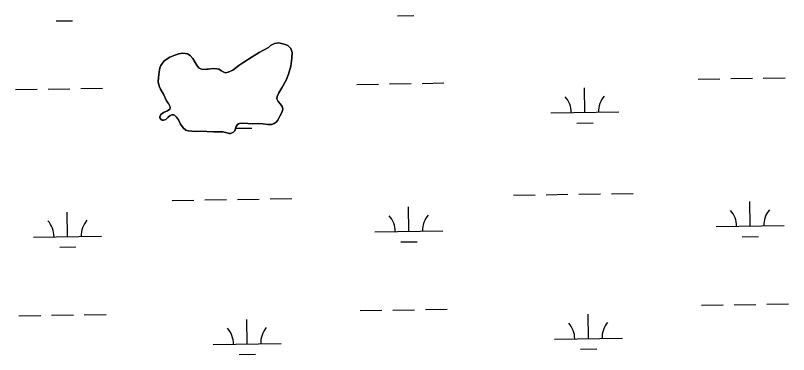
# Model space of a CAD drawing. Extents: x 3823584 to 3861785, y 301729 to 327625.
# Drawn here: x 3836521 to 3837658, y 319836 to 320335 of the extents above; entities that cross this region are included whole.
import ezdxf

# ---------------------------------------------------------------- set-up
doc = ezdxf.new("R2010")
doc.units = 0
doc.layers.add('V-TOPO-SHOR', color=7, linetype='Continuous')
doc.layers.add('V-WETL-SWMP', color=7, linetype='Continuous')

msp = doc.modelspace()

# ---------------------------------------------------------------- linework, layer by layer
at = {"layer": 'V-TOPO-SHOR'}
for points in [[(3836870, 320175.8), (3836855.5, 320176.3), (3836850.8, 320175.9), (3836849.1, 320175.5), (3836847.7, 320174.7), (3836845.9, 320171.4), (3836843.7, 320165.4), (3836841.8, 320163.1), (3836837.6, 320161.4), (3836835.4, 320161.2), (3836830.4, 320162.7), (3836825.9, 320163.9), (3836819.9, 320163.9), (3836812.3, 320164), (3836793.5, 320164.6), (3836785.2, 320164.5), (3836780.4, 320164.6), (3836775.3, 320165.1), (3836771.5, 320166.4), (3836767.7, 320169.7), (3836763.9, 320175.2), (3836760.7, 320181.2), (3836758.1, 320185.3), (3836755.2, 320188.1), (3836753.6, 320188.8), (3836751, 320188.6), (3836748.6, 320187.8), (3836745.4, 320185), (3836742.3, 320182.1), (3836739, 320180.8), (3836737, 320180.9), (3836734.8, 320182.3), (3836733.4, 320184.5), (3836733.4, 320186), (3836735.1, 320189.1), (3836738.8, 320192.2), (3836744.6, 320194.9), (3836748.3, 320197.1), (3836748.7, 320198.9), (3836748.6, 320200.5), (3836746.2, 320205.5), (3836743.4, 320209.3), (3836738.8, 320219.1), (3836734.6, 320226.5), (3836732.4, 320231), (3836731.1, 320237.5), (3836731.4, 320243.5), (3836732.3, 320251.5), (3836733.7, 320257.8), (3836734.9, 320261.2), (3836739.7, 320268.3), (3836748.3, 320273.6), (3836755.5, 320276.7), (3836761.4, 320278.5), (3836767.4, 320279.6), (3836774, 320278.6), (3836778.1, 320276.2), (3836781.8, 320271.5), (3836785.2, 320265.9), (3836788.3, 320260.6), (3836791.4, 320257.4), (3836796.4, 320255.6), (3836802.4, 320255.7), (3836804.7, 320255.8), (3836811.8, 320256.8), (3836817.3, 320256.6), (3836820.4, 320255.8), (3836824.2, 320253.6), (3836827.5, 320251.4), (3836830.2, 320250.7), (3836834.1, 320251.4), (3836840.8, 320254.3), (3836849.7, 320261.2), (3836856.9, 320266.2), (3836869.1, 320274.2), (3836879.3, 320280.2), (3836893.1, 320288), (3836896.2, 320290.7), (3836901.9, 320293.6), (3836908.3, 320294.9), (3836916.3, 320292.8), (3836921.6, 320290.6), (3836926, 320286.3), (3836928.2, 320280.4), (3836927.8, 320272.2), (3836926.2, 320260.2), (3836922.5, 320248.5), (3836919.2, 320239.9), (3836912.9, 320228.5), (3836908.6, 320221.3), (3836906.1, 320215.9), (3836905.7, 320212.2), (3836907.4, 320208.4), (3836911, 320204.4), (3836913.5, 320200.8), (3836914.4, 320197.7), (3836913.4, 320193.4), (3836909.9, 320186.6), (3836906.8, 320180.8), (3836904.6, 320178.1), (3836901.8, 320175.9)], [(3836901.8, 320175.9), (3836897.5, 320174.6), (3836892.1, 320174.5), (3836884.8, 320175.8), (3836877.5, 320176), (3836870, 320175.8)]]:
    msp.add_lwpolyline(points, dxfattribs=at)
at = {"layer": 'V-WETL-SWMP'}
for p, q in [((3837082.9, 320334.5), (3837106.9, 320334.9)), ((3836581, 320326.8), (3836605, 320327.2)), ((3837524.9, 320241.3), (3837556.9, 320241.8)), ((3837572.9, 320242.1), (3837604.8, 320242.6)), ((3837620.8, 320242.8), (3837652.8, 320243.3)), ((3837023, 320233.6), (3837055, 320234.1)), ((3837071, 320234.3), (3837103, 320234.8)), ((3837119, 320235.1), (3837151, 320235.6)), ((3837358.5, 320192.3), (3837358, 320228.3)), ((3836521.2, 320225.9), (3836553.2, 320226.3)), ((3836569.2, 320226.6), (3836601.2, 320227.1)), ((3836617.2, 320227.3), (3836649.1, 320227.8)), ((3837308.5, 320191.6), (3837408.5, 320193.1)), ((3837346.8, 320176.7), (3837370.8, 320177.1)), ((3836845.1, 320169), (3836868.9, 320169.3)), ((3837253.6, 320070.6), (3837285.5, 320071.1)), ((3837301.5, 320071.4), (3837333.5, 320071.9)), ((3837349.5, 320072.1), (3837381.5, 320072.6)), ((3837397.5, 320072.8), (3837429.5, 320073.3)), ((3836751.7, 320062.9), (3836783.7, 320063.4)), ((3836799.7, 320063.6), (3836831.7, 320064.1)), ((3836847.7, 320064.4), (3836879.7, 320064.9)), ((3836895.7, 320065.1), (3836927.7, 320065.6)), ((3837601.6, 320025.2), (3837601.1, 320061.2)), ((3837099.8, 320017.5), (3837099.2, 320053.5)), ((3836597.9, 320009.8), (3836597.4, 320045.8)), ((3837551.6, 320024.5), (3837651.6, 320026)), ((3837049.8, 320016.7), (3837149.8, 320018.3)), ((3836547.9, 320009), (3836647.9, 320010.5)), ((3837088, 320001.9), (3837112, 320002.3)), ((3837589.8, 320009.6), (3837613.8, 320010)), ((3836586.2, 319994.2), (3836610.1, 319994.5)), ((3837578, 319909.4), (3837610, 319909.9)), ((3837626, 319910.2), (3837658, 319910.7)), ((3837028.1, 319901), (3837060.1, 319901.5)), ((3837076.1, 319901.7), (3837108.1, 319902.2)), ((3837124.1, 319902.4), (3837156.1, 319902.9)), ((3837530, 319908.7), (3837562, 319909.2)), ((3836526.3, 319893.2), (3836558.3, 319893.7)), ((3836574.3, 319894), (3836606.3, 319894.5)), ((3836622.3, 319894.7), (3836654.3, 319895.2)), ((3836861.8, 319852), (3836861.3, 319888)), ((3837363.7, 319859.7), (3837363.1, 319895.7)), ((3837313.7, 319858.9), (3837413.7, 319860.5)), ((3836811.8, 319851.2), (3836911.8, 319852.7)), ((3837351.9, 319844.1), (3837375.9, 319844.5)), ((3836850.1, 319836.3), (3836874, 319836.7))]:
    msp.add_line(p, q, dxfattribs=at)
for points in [[(3836901.8, 320175.9), (3836904.6, 320178.1), (3836906.8, 320180.8), (3836909.9, 320186.6), (3836913.4, 320193.4), (3836914.4, 320197.7), (3836913.5, 320200.8), (3836911, 320204.4), (3836907.4, 320208.4), (3836905.7, 320212.2), (3836906.1, 320215.9), (3836908.6, 320221.3), (3836912.9, 320228.5), (3836919.2, 320239.9), (3836922.5, 320248.5), (3836926.2, 320260.2), (3836927.8, 320272.2), (3836928.2, 320280.4), (3836926, 320286.3), (3836921.6, 320290.6), (3836916.3, 320292.8), (3836908.3, 320294.9), (3836901.9, 320293.6), (3836896.2, 320290.7), (3836893.1, 320288), (3836879.3, 320280.2), (3836869.1, 320274.2), (3836856.9, 320266.2), (3836849.7, 320261.2), (3836840.8, 320254.3), (3836834.1, 320251.4), (3836830.2, 320250.7), (3836827.5, 320251.4), (3836824.2, 320253.6), (3836820.4, 320255.8), (3836817.3, 320256.6), (3836811.8, 320256.8), (3836804.7, 320255.8), (3836802.4, 320255.7), (3836796.4, 320255.6), (3836791.4, 320257.4), (3836788.3, 320260.6), (3836785.2, 320265.9), (3836781.8, 320271.5), (3836778.1, 320276.2), (3836774, 320278.6), (3836767.4, 320279.6), (3836761.4, 320278.5), (3836755.5, 320276.7), (3836748.3, 320273.6), (3836739.7, 320268.3), (3836734.9, 320261.2), (3836733.7, 320257.8), (3836732.3, 320251.5), (3836731.4, 320243.5), (3836731.1, 320237.5), (3836732.4, 320231), (3836734.6, 320226.5), (3836738.8, 320219.1), (3836743.4, 320209.3), (3836746.2, 320205.5), (3836748.6, 320200.5), (3836748.7, 320198.9), (3836748.3, 320197.1), (3836744.6, 320194.9), (3836738.8, 320192.2), (3836735.1, 320189.1), (3836733.4, 320186), (3836733.4, 320184.5), (3836734.8, 320182.3), (3836737, 320180.9), (3836739, 320180.8), (3836742.3, 320182.1), (3836745.4, 320185), (3836748.6, 320187.8), (3836750.9, 320188.6), (3836753.6, 320188.8), (3836755.2, 320188.1), (3836758.1, 320185.3), (3836760.7, 320181.2), (3836763.9, 320175.2), (3836767.7, 320169.7), (3836771.5, 320166.4), (3836775.3, 320165.1), (3836780.4, 320164.6), (3836785.2, 320164.5), (3836793.5, 320164.6), (3836812.3, 320164), (3836819.9, 320163.9), (3836825.9, 320163.9), (3836830.4, 320162.7), (3836835.4, 320161.2), (3836837.6, 320161.4), (3836841.8, 320163.1), (3836843.7, 320165.4), (3836845.9, 320171.4), (3836847.7, 320174.7), (3836849.1, 320175.5), (3836850.8, 320175.9), (3836855.5, 320176.3), (3836870, 320175.8)], [(3836870, 320175.8), (3836877.5, 320176), (3836884.8, 320175.8), (3836892.1, 320174.5), (3836897.5, 320174.6), (3836901.8, 320175.9)]]:
    msp.add_lwpolyline(points, dxfattribs=at)
for centre, start, end in [((3837303.3, 320192), 0.1115, 41.6552), ((3837413.8, 320193.7), 140.1115, 181.6552), ((3837546.4, 320024.9), 0.1115, 41.6552), ((3837656.8, 320026.6), 140.1115, 181.6552), ((3837044.5, 320017.1), 0.1115, 41.6552), ((3837155, 320018.8), 140.1115, 181.6552), ((3836542.7, 320009.4), 0.1115, 41.6552), ((3836653.1, 320011.1), 140.1115, 181.6552), ((3836917, 319853.3), 140.1115, 181.6552), ((3837308.4, 319859.3), 0.1115, 41.6552), ((3837418.9, 319861), 140.1115, 181.6552), ((3836806.6, 319851.6), 0.1115, 41.6552)]:
    msp.add_arc(centre, 35.2, start, end, dxfattribs=at)

doc.saveas('drawing.dxf')
